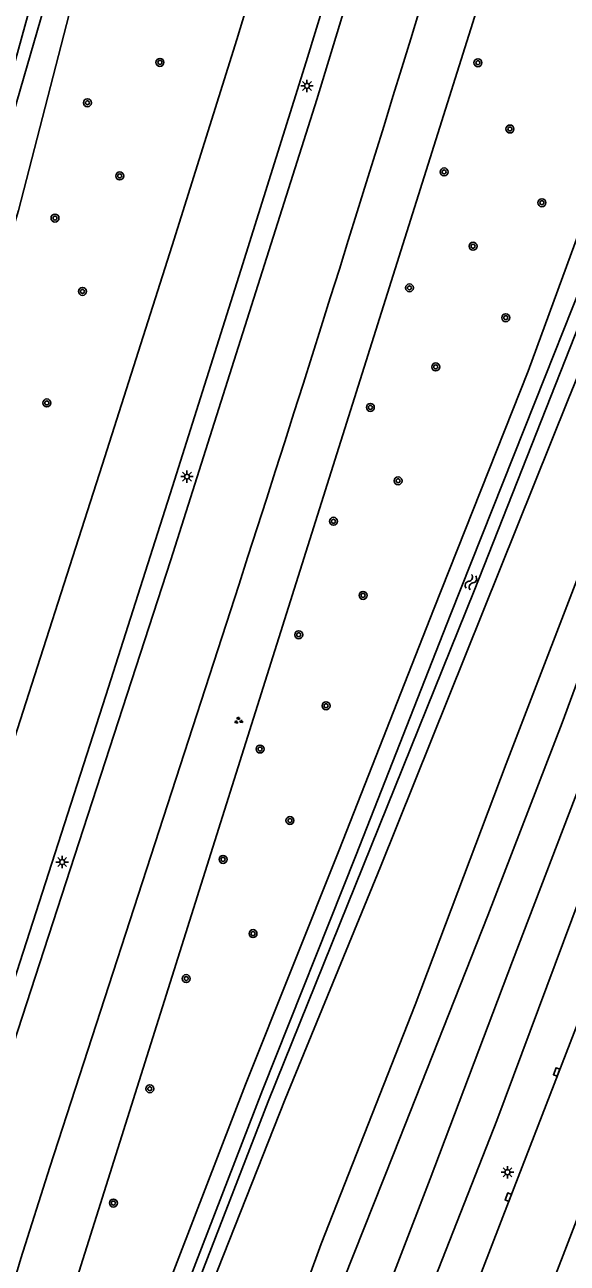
# Model space of a CAD drawing. Extents: x 131000 to 133013, y 393000 to 396501.
# Drawn here: x 131262.9 to 131317.4, y 393730.5 to 393854.9 of the extents above; entities that cross this region are included whole.
import ezdxf

# ---------------------------------------------------------------- set-up
doc = ezdxf.new("R2010")
doc.units = 0
for name, color, linetype in [('gg-knt-BGT kruinlijn', 7, 'Continuous'), ('gg-knt-verharding', 7, 'Continuous'), ('gg-kntw-bovenkant insteek waterloop', 7, 'Continuous'), ('gg-kntw-waterlijn', 7, 'Continuous'), ('gt-grn-groengrens', 7, 'Continuous'), ('gt-symb-boom', 7, 'Continuous'), ('gt-symb-groenvak', 7, 'Continuous'), ('gt-symb-kolk', 7, 'Continuous'), ('gt-symb-lichtmast', 7, 'Continuous'), ('gt-symb-watersymbool', 7, 'Continuous'), ('gx-grn-maaiveld', 7, 'Continuous')]:
    doc.layers.add(name, color=color, linetype=linetype)

# ---------------------------------------------------------------- blocks, each defined once
blk = doc.blocks.new('gt0-GRVAK')
at = {"layer": 'gt-symb-groenvak'}
for p, q in [((-0.11, 0.19), (-0.23, 0.24)), ((-0.18, 0.15), (0.09, 0.15)), ((-0.09, 0.21), (-0.16, 0.32)), ((-0.05, 0.21), (-0.05, 0.39)), ((0, 0.21), (0.06, 0.32)), ((0.02, 0.19), (0.13, 0.24)), ((0.26, -0.05), (0.2, 0.06)), ((0.31, -0.05), (0.31, 0.13)), ((0.35, -0.05), (0.41, 0.06)), ((-0.24, -0.23), (-0.36, -0.18)), ((-0.32, -0.26), (-0.05, -0.26)), ((-0.23, -0.21), (-0.29, -0.09)), ((-0.18, -0.2), (-0.18, -0.02)), ((-0.14, -0.21), (-0.07, -0.09)), ((-0.12, -0.23), (0, -0.18)), ((0.24, -0.07), (0.12, -0.02)), ((0.17, -0.11), (0.44, -0.11)), ((0.37, -0.07), (0.49, -0.02))]:
    blk.add_line(p, q, dxfattribs=at)
blk = doc.blocks.new('gt0-BOOM')
at = {"layer": 'gt-symb-boom'}
for radius in [0.4, 0.2]:
    blk.add_circle((0, 0), radius, dxfattribs=at)
blk = doc.blocks.new('gt0-LMAST')
at = {"layer": 'gt-symb-lichtmast'}
for p, q in [((-0.18, 0.17), (-0.45, 0.44)), ((-0.01, 0.25), (-0.01, 0.62)), ((0.17, 0.17), (0.44, 0.44)), ((-0.26, 0), (-0.63, 0)), ((-0.18, -0.18), (-0.45, -0.45)), ((-0.01, -0.25), (-0.01, -0.63)), ((0.44, -0.45), (0.17, -0.18)), ((0.24, 0), (0.62, 0))]:
    blk.add_line(p, q, dxfattribs=at)
blk.add_circle((-0.01, 0), 0.25, dxfattribs=at)
blk = doc.blocks.new('gt0-KOLK')
at = {"layer": 'gt-symb-kolk'}
blk.add_lwpolyline([(0, 0), (0.37, 0), (0.37, 0.4), (-0.38, 0.4), (-0.38, 0), (0, 0)], dxfattribs=at)
blk = doc.blocks.new('gt0-WA')
at = {"layer": 'gt-symb-watersymbool'}
for centre, start, end in [((-0.32, 0.02), 28.0725, 151.9275), ((0.43, 0.42), 208.0725, 331.9275), ((-0.32, -0.43), 28.0725, 151.9275), ((0.43, -0.03), 208.0725, 331.9275)]:
    blk.add_arc(centre, 0.425, start, end, dxfattribs=at)

msp = doc.modelspace()

# ---------------------------------------------------------------- linework, layer by layer
at = {"layer": 'gg-knt-BGT kruinlijn'}
msp.add_lwpolyline([(131193.66, 393609.27), (131210.48, 393665.82), (131239.99, 393762.02), (131262.31, 393836.26), (131276.8, 393892.47)], dxfattribs=at)
at = {"layer": 'gg-knt-verharding'}
msp.add_line((131313.07, 393721.24), (131323.16, 393747.46), dxfattribs=at)
for points in [[(131235.08, 393701.13), (131236.96, 393706.57), (131240.24, 393716.6), (131243.47, 393726.64), (131245.74, 393733.51), (131246.71, 393736.11), (131248.99, 393743.31), (131252.9, 393755.48), (131256.73, 393767.3), (131256.97, 393768.04), (131264.21, 393790.47), (131270.7, 393810.69), (131277.73, 393832.74), (131284.21, 393853.43), (131290.64, 393874.66), (131297.66, 393898.34)], [(131242.69, 393698.7), (131247.82, 393714.8), (131250.96, 393724.82), (131253.73, 393733.99), (131260.19, 393753.87), (131271.07, 393787.56), (131277.76, 393808.55), (131284.63, 393830.27), (131291.17, 393851.17), (131297.63, 393872.27), (131301.97, 393887.27)], [(131238.75, 393675.47), (131241.06, 393683.48), (131243.71, 393692.77), (131246.47, 393702.29), (131249.07, 393711.34), (131254.5, 393729.9), (131261.36, 393751.22), (131277.58, 393801.19), (131292.25, 393847.41), (131298.25, 393867.1), (131304.13, 393886.82)], [(131355.73, 393851.36), (131321.3, 393762.02), (131311.65, 393737.11), (131296.69, 393698.32)], [(131220.25, 393591.52), (131221.81, 393596.29), (131224.98, 393605.73), (131228.08, 393615.05), (131230.96, 393623.82), (131233.97, 393633.16), (131236.9, 393642.53), (131239.8, 393652.21), (131242.54, 393661.84), (131245.38, 393671.95), (131248.1, 393681.44), (131250.95, 393691.66), (131253.85, 393701.65), (131256.7, 393711.41), (131259.54, 393721.05), (131262.53, 393731.02), (131265.43, 393740.18), (131268.43, 393749.36), (131284.4, 393798.64)]]:
    msp.add_lwpolyline(points, dxfattribs=at)
at = {"layer": 'gg-kntw-bovenkant insteek waterloop'}
for points in [[(131284.17, 393709.15), (131292.68, 393732.48), (131302.12, 393756.49), (131311.25, 393780.69), (131320.37, 393804.37), (131329.94, 393828.87), (131339.3, 393853.11), (131348.55, 393877), (131357.59, 393900.82), (131363.7, 393915.64)], [(131375.35, 393914.86), (131358.07, 393868.42), (131348.77, 393844.96), (131339.13, 393819.96), (131329.32, 393794.86), (131319.51, 393769.53), (131310.31, 393744.87), (131300.83, 393720.66), (131296.15, 393708.2)]]:
    msp.add_lwpolyline(points, dxfattribs=at)
at = {"layer": 'gg-kntw-waterlijn'}
for points in [[(131367.31, 393915.77), (131363.77, 393907.47), (131351.81, 393875.64), (131333.87, 393828.91), (131325.67, 393808.73), (131316.88, 393784.8), (131309.41, 393765.46), (131299.93, 393741.48), (131287.98, 393711.35)], [(131292.54, 393709.58), (131297.29, 393722.59), (131303.63, 393739.01), (131311.89, 393760.87), (131326.54, 393799.18), (131343.78, 393843.13), (131358.67, 393881.67), (131368.2, 393905.42)], [(131228.28, 393733.69), (131261.39, 393849.18), (131273.43, 393892.97)], [(131258.65, 393675.9), (131268.26, 393699.9), (131286.78, 393747.91), (131296.21, 393771.56), (131305.65, 393795.6), (131315.17, 393819.57), (131331.44, 393860.59), (131332.95, 393868.14)], [(131334.52, 393867.74), (131332.82, 393859.61), (131328.27, 393849.32), (131308.05, 393798.06), (131287.36, 393746.8), (131270.7, 393703.73), (131268.68, 393698.72), (131259.21, 393674.93)]]:
    msp.add_lwpolyline(points, dxfattribs=at)
at = {"layer": 'gt-grn-groengrens'}
msp.add_lwpolyline([(131231.47, 393611.89), (131249.85, 393671.04), (131317.03, 393884.15)], dxfattribs=at)
at = {"layer": 'gx-grn-maaiveld'}
for p, q in [((131275.32, 393892.75), (131229.11, 393733.38)), ((131302.56, 393856.37), (131301.67, 393853.48)), ((131301.67, 393853.48), (131300.78, 393850.58)), ((131300.78, 393850.58), (131299.89, 393847.69)), ((131299.89, 393847.69), (131299, 393844.8)), ((131299, 393844.8), (131298.11, 393841.91)), ((131298.11, 393841.91), (131297.21, 393839.02)), ((131297.21, 393839.02), (131296.31, 393836.13)), ((131296.31, 393836.13), (131295.41, 393833.24)), ((131295.41, 393833.24), (131294.51, 393830.35)), ((131294.51, 393830.35), (131293.6, 393827.47)), ((131293.6, 393827.47), (131292.69, 393824.58)), ((131292.69, 393824.58), (131291.78, 393821.7)), ((131291.78, 393821.7), (131290.86, 393818.81)), ((131290.86, 393818.81), (131289.95, 393815.93)), ((131289.95, 393815.93), (131289.03, 393813.04)), ((131289.03, 393813.04), (131288.11, 393810.16)), ((131288.11, 393810.16), (131287.18, 393807.28)), ((131287.18, 393807.28), (131286.26, 393804.4)), ((131286.26, 393804.4), (131285.33, 393801.52)), ((131285.33, 393801.52), (131284.4, 393798.64))]:
    msp.add_line(p, q, dxfattribs=at)
for points in [[(131332.62, 393880.89), (131327.04, 393858.19), (131322.4, 393844.52), (131313.48, 393820.13), (131303.96, 393796.17), (131294.53, 393772.13), (131285.09, 393748.48), (131266.58, 393700.47), (131256.97, 393676.47), (131247.27, 393651.72), (131237.37, 393627.16), (131231.47, 393611.89)], [(131340.75, 393879.32), (131338.33, 393867.26), (131328.02, 393843.12), (131317.47, 393817.27), (131298.64, 393770.35), (131289.06, 393747.02), (131279.52, 393722.88), (131271.63, 393703.36)]]:
    msp.add_lwpolyline(points, dxfattribs=at)

# ---------------------------------------------------------------- block references
at = {"layer": 'gt-symb-boom'}
for p in [(131276.5, 393851.13), (131308.42, 393851.09), (131269.22, 393847.07), (131311.63, 393844.44), (131272.46, 393839.73), (131305.03, 393840.13), (131314.84, 393837.04), (131265.96, 393835.49), (131307.93, 393832.67), (131301.55, 393828.49), (131268.72, 393828.13), (131311.22, 393825.49), (131304.18, 393820.55), (131265.14, 393816.93), (131297.62, 393816.48), (131300.41, 393809.11), (131293.92, 393805.05), (131296.89, 393797.61), (131290.43, 393793.65), (131293.17, 393786.52), (131286.55, 393782.18), (131289.55, 393775), (131282.83, 393771.1), (131285.84, 393763.64), (131279.13, 393759.13), (131275.48, 393748.06), (131271.82, 393736.59)]:
    msp.add_blockref('gt0-BOOM', p, dxfattribs=at)
at = {"layer": 'gt-symb-groenvak', "rotation": -11.13011108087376}
msp.add_blockref('gt0-GRVAK', (131284.37, 393785.03), dxfattribs=at)
at = {"layer": 'gt-symb-kolk'}
for p, rotation in [((131316.51, 393749.68), 68.77323173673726), ((131311.65, 393737.11), 68.90078774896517)]:
    msp.add_blockref('gt0-KOLK', p, dxfattribs=dict(at, rotation=rotation))
at = {"layer": 'gt-symb-lichtmast'}
for p in [(131291.27, 393848.77), (131279.22, 393809.53), (131266.69, 393770.83), (131311.39, 393739.68)]:
    msp.add_blockref('gt0-LMAST', p, dxfattribs=at)
at = {"layer": 'gt-symb-watersymbool', "rotation": 68.77323173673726}
msp.add_blockref('gt0-WA', (131307.69, 393798.89), dxfattribs=at)

doc.saveas('drawing.dxf')
